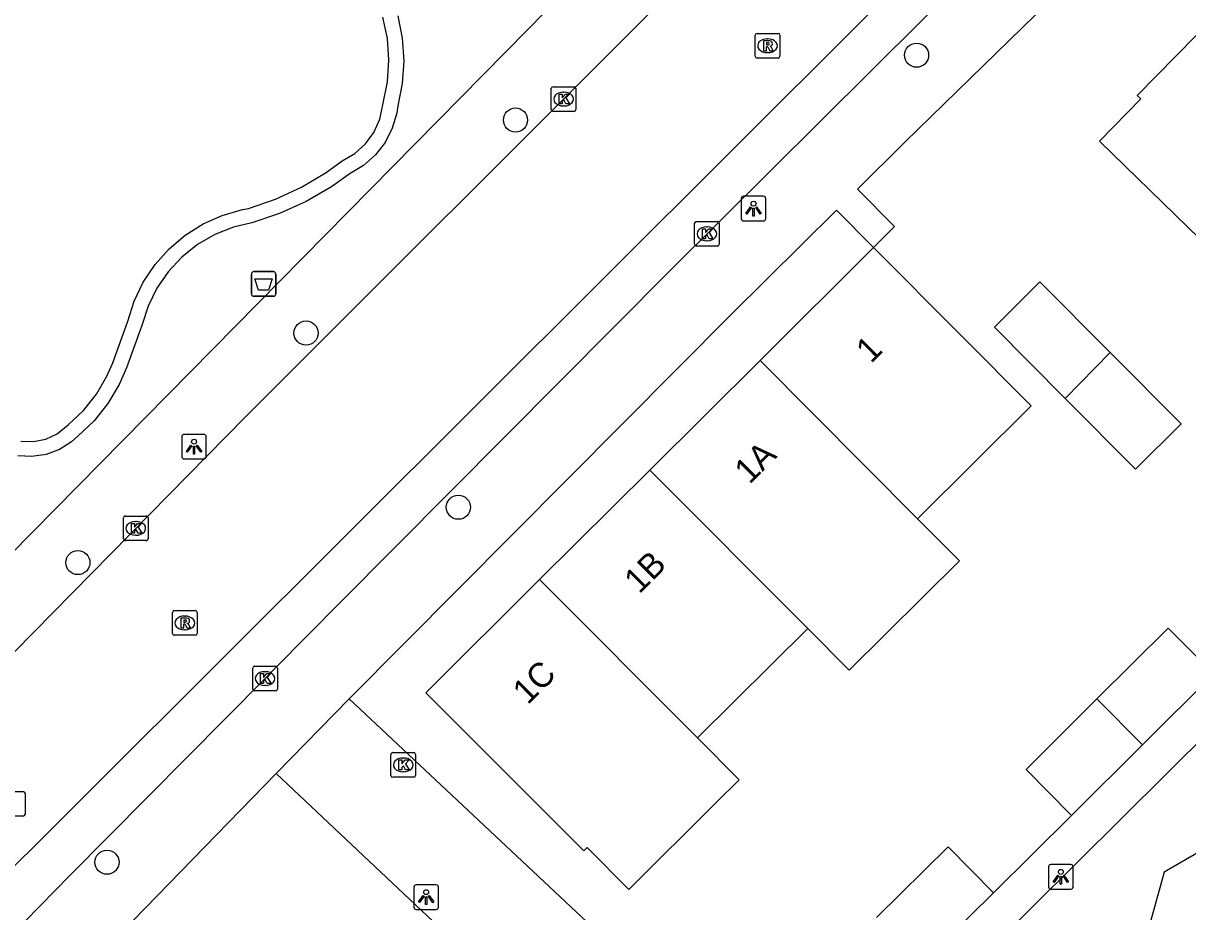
# Model space of a CAD drawing. Extents: x 159222 to 160346, y 381249 to 382166.
# Drawn here: x 159893.58 to 159940.8, y 381771.69 to 381807.72 of the extents above; entities that cross this region are included whole.
import ezdxf

# ---------------------------------------------------------------- set-up
doc = ezdxf.new("R2010")
doc.units = 0
for name, color, linetype in [('IMGEO_Afvalbak', 7, 'Continuous'), ('IMGEO_Boom', 7, 'Continuous'), ('IMGEO_Groenvoorziening', 7, 'Continuous'), ('IMGEO_Haag', 7, 'Continuous'), ('IMGEO_Kolk', 7, 'Continuous'), ('IMGEO_Lichtpunt', 7, 'Continuous'), ('IMGEO_Pand', 7, 'Continuous'), ('IMGEO_Pand_nummerreeks', 7, 'Continuous'), ('IMGEO_Rijbaan_lokaal_gesloten', 7, 'Continuous'), ('IMGEO_Rioolput', 7, 'Continuous'), ('IMGEO_Voetpad_open', 7, 'Continuous')]:
    doc.layers.add(name, color=color, linetype=linetype)

msp = doc.modelspace()

# ---------------------------------------------------------------- linework, layer by layer
at = {"layer": 'IMGEO_Afvalbak'}
for p, q in [((159902.834, 381796.748), (159902.834, 381797.548)), ((159902.834, 381797.548), (159902.834, 381796.748)), ((159902.934, 381797.648), (159903.724, 381797.648)), ((159903.724, 381797.648), (159902.934, 381797.648)), ((159903.824, 381797.548), (159903.824, 381796.748)), ((159903.824, 381796.748), (159903.824, 381797.548)), ((159903.724, 381796.648), (159902.934, 381796.648)), ((159902.934, 381796.648), (159903.724, 381796.648))]:
    msp.add_line(p, q, dxfattribs=at)
msp.add_lwpolyline([(159902.977, 381797.362), (159903.681, 381797.362), (159903.532, 381796.892), (159903.126, 381796.892), (159902.977, 381797.362)], dxfattribs=at)
for centre, start, end in [((159902.934, 381797.548), 90, 180), ((159902.934, 381797.548), 90, 180), ((159903.724, 381797.548), 0, 90), ((159903.724, 381797.548), 360, 90), ((159902.934, 381796.748), 180, 270), ((159902.934, 381796.748), 180, 270), ((159903.724, 381796.748), 270, 0), ((159903.724, 381796.748), 270, 0)]:
    msp.add_arc(centre, 0.1, start, end, dxfattribs=at)
at = {"layer": 'IMGEO_Boom'}
for centre in [(159929.809, 381806.427), (159913.542, 381803.798), (159905.048, 381795.158), (159911.225, 381788.094), (159895.795, 381785.848), (159896.975, 381773.698)]:
    msp.add_circle(centre, 0.489, dxfattribs=at)
at = {"layer": 'IMGEO_Groenvoorziening'}
msp.add_lwpolyline([(159948.619, 381770.988), (159948.081, 381771.76), (159947.45, 381772.458), (159946.735, 381773.069), (159945.948, 381773.585), (159943.144, 381775.2), (159939.851, 381773.288), (159939.093, 381770.568)], dxfattribs=at)
at = {"layer": 'IMGEO_Haag'}
for points in [[(159908.773, 381808.023), (159908.951, 381807.12), (159909.009, 381806.201), (159908.948, 381805.282), (159908.768, 381804.379), (159908.724, 381804.077), (159908.545, 381803.461), (159908.254, 381802.889), (159907.863, 381802.381), (159907.383, 381801.954), (159906.833, 381801.624), (159906.081, 381801.093), (159905.053, 381800.497), (159903.971, 381800.007), (159902.844, 381799.629), (159902.1, 381799.451), (159901.345, 381799.151), (159900.643, 381798.743), (159900.008, 381798.237), (159899.455, 381797.642), (159898.995, 381796.973), (159898.639, 381796.243), (159898.394, 381795.469), (159897.771, 381793.745), (159897.47, 381793.065), (159897.012, 381792.3), (159896.455, 381791.603), (159895.81, 381790.988), (159895.54, 381790.746), (159895.05, 381790.437), (159894.507, 381790.235), (159893.934, 381790.149), (159893.356, 381790.183)], [(159893.482, 381790.771), (159893.994, 381790.754), (159894.496, 381790.856), (159894.961, 381791.072), (159895.401, 381791.429), (159896.017, 381792.014), (159896.545, 381792.68), (159896.974, 381793.414), (159897.208, 381793.953), (159897.819, 381795.642), (159898.078, 381796.457), (159898.449, 381797.227), (159898.924, 381797.938), (159899.494, 381798.576), (159900.147, 381799.128), (159900.871, 381799.583), (159901.652, 381799.932), (159902.473, 381800.169), (159902.712, 381800.215), (159903.809, 381800.588), (159904.861, 381801.073), (159905.858, 381801.664), (159906.519, 381802.139), (159907.023, 381802.434), (159907.456, 381802.826), (159907.8, 381803.298), (159908.04, 381803.829), (159908.176, 381804.486), (159908.352, 381805.349), (159908.41, 381806.228), (159908.347, 381807.107), (159908.166, 381807.969)]]:
    msp.add_lwpolyline(points, dxfattribs=at)
at = {"layer": 'IMGEO_Kolk'}
for p, q in [((159914.993, 381804.223), (159914.993, 381805.075)), ((159915.068, 381805.149), (159915.92, 381805.149)), ((159915.994, 381805.075), (159915.994, 381804.223)), ((159915.481, 381804.929), (159915.506, 381804.929)), ((159915.92, 381804.149), (159915.068, 381804.149)), ((159915.504, 381804.369), (159915.479, 381804.369)), ((159920.805, 381798.757), (159920.805, 381799.609)), ((159920.88, 381799.683), (159921.732, 381799.683)), ((159921.293, 381799.463), (159921.318, 381799.463)), ((159921.806, 381799.609), (159921.806, 381798.757)), ((159921.316, 381798.903), (159921.291, 381798.903)), ((159921.732, 381798.683), (159920.88, 381798.683)), ((159897.642, 381786.812), (159897.642, 381787.664)), ((159897.717, 381787.738), (159898.569, 381787.738)), ((159898.13, 381787.518), (159898.155, 381787.518)), ((159898.643, 381787.664), (159898.643, 381786.812)), ((159898.569, 381786.738), (159897.717, 381786.738)), ((159898.153, 381786.958), (159898.128, 381786.958)), ((159902.884, 381780.718), (159902.884, 381781.57)), ((159902.959, 381781.644), (159903.811, 381781.644)), ((159903.372, 381781.424), (159903.397, 381781.424)), ((159903.885, 381781.57), (159903.885, 381780.718)), ((159903.811, 381780.644), (159902.959, 381780.644)), ((159903.395, 381780.864), (159903.37, 381780.864)), ((159908.489, 381777.217), (159908.489, 381778.069)), ((159908.564, 381778.143), (159909.416, 381778.143)), ((159909.49, 381778.069), (159909.49, 381777.217)), ((159908.977, 381777.923), (159909.002, 381777.923)), ((159909.416, 381777.143), (159908.564, 381777.143)), ((159909, 381777.363), (159908.975, 381777.363))]:
    msp.add_line(p, q, dxfattribs=at)
for points in [[(159914.993, 381804.223), (159914.993, 381805.075)], [(159915.068, 381805.149), (159915.92, 381805.149)], [(159915.994, 381805.075), (159915.994, 381804.223)], [(159915.314, 381804.849), (159915.437, 381804.849), (159915.437, 381804.698), (159915.567, 381804.849), (159915.731, 381804.849), (159915.585, 381804.698), (159915.738, 381804.449), (159915.586, 381804.449), (159915.501, 381804.613), (159915.437, 381804.546), (159915.437, 381804.449), (159915.314, 381804.449), (159915.314, 381804.849)], [(159915.92, 381804.149), (159915.068, 381804.149)], [(159920.805, 381798.757), (159920.805, 381799.609)], [(159920.88, 381799.683), (159921.732, 381799.683)], [(159921.126, 381799.383), (159921.249, 381799.383), (159921.249, 381799.232), (159921.379, 381799.383), (159921.543, 381799.383), (159921.397, 381799.232), (159921.55, 381798.983), (159921.398, 381798.983), (159921.313, 381799.147), (159921.249, 381799.08), (159921.249, 381798.983), (159921.126, 381798.983), (159921.126, 381799.383)], [(159921.806, 381799.609), (159921.806, 381798.757)], [(159921.732, 381798.683), (159920.88, 381798.683)], [(159897.642, 381786.812), (159897.642, 381787.664)], [(159897.717, 381787.738), (159898.569, 381787.738)], [(159898.643, 381787.664), (159898.643, 381786.812)], [(159897.963, 381787.438), (159898.086, 381787.438), (159898.086, 381787.287), (159898.216, 381787.438), (159898.38, 381787.438), (159898.234, 381787.287), (159898.387, 381787.038), (159898.235, 381787.038), (159898.15, 381787.202), (159898.086, 381787.135), (159898.086, 381787.038), (159897.963, 381787.038), (159897.963, 381787.438)], [(159898.569, 381786.738), (159897.717, 381786.738)], [(159902.884, 381780.718), (159902.884, 381781.57)], [(159902.959, 381781.644), (159903.811, 381781.644)], [(159903.885, 381781.57), (159903.885, 381780.718)], [(159903.205, 381781.344), (159903.328, 381781.344), (159903.328, 381781.193), (159903.458, 381781.344), (159903.622, 381781.344), (159903.476, 381781.193), (159903.629, 381780.944), (159903.477, 381780.944), (159903.392, 381781.108), (159903.328, 381781.041), (159903.328, 381780.944), (159903.205, 381780.944), (159903.205, 381781.344)], [(159903.811, 381780.644), (159902.959, 381780.644)], [(159908.489, 381777.217), (159908.489, 381778.069)], [(159908.564, 381778.143), (159909.416, 381778.143)], [(159909.49, 381778.069), (159909.49, 381777.217)], [(159908.81, 381777.843), (159908.933, 381777.843), (159908.933, 381777.692), (159909.063, 381777.843), (159909.227, 381777.843), (159909.081, 381777.692), (159909.234, 381777.443), (159909.082, 381777.443), (159908.997, 381777.607), (159908.933, 381777.54), (159908.933, 381777.443), (159908.81, 381777.443), (159908.81, 381777.843)], [(159909.416, 381777.143), (159908.564, 381777.143)]]:
    msp.add_lwpolyline(points, dxfattribs=at)
for centre, start, end in [((159915.07, 381805.073), 91.552, 178.448), ((159915.07, 381805.073), 91.552, 178.448), ((159915.918, 381805.073), 1.552, 88.448), ((159915.918, 381805.073), 1.552, 88.448), ((159915.07, 381804.225), 181.552, 268.448), ((159915.07, 381804.225), 181.552, 268.448), ((159915.918, 381804.225), 271.552, 358.448), ((159915.918, 381804.225), 271.552, 358.448), ((159920.882, 381799.607), 91.552, 178.448), ((159920.882, 381799.607), 91.552, 178.448), ((159921.73, 381799.607), 1.552, 88.448), ((159921.73, 381799.607), 1.552, 88.448), ((159920.882, 381798.759), 181.552, 268.448), ((159920.882, 381798.759), 181.552, 268.448), ((159921.73, 381798.759), 271.552, 358.448), ((159921.73, 381798.759), 271.552, 358.448), ((159897.719, 381787.662), 91.552, 178.448), ((159897.719, 381787.662), 91.552, 178.448), ((159898.567, 381787.662), 1.552, 88.448), ((159898.567, 381787.662), 1.552, 88.448), ((159897.719, 381786.814), 181.552, 268.448), ((159897.719, 381786.814), 181.552, 268.448), ((159898.567, 381786.814), 271.552, 358.448), ((159898.567, 381786.814), 271.552, 358.448), ((159902.961, 381781.568), 91.552, 178.448), ((159902.961, 381781.568), 91.552, 178.448), ((159903.809, 381781.568), 1.552, 88.448), ((159903.809, 381781.568), 1.552, 88.448), ((159902.961, 381780.72), 181.552, 268.448), ((159902.961, 381780.72), 181.552, 268.448), ((159903.809, 381780.72), 271.552, 358.448), ((159903.809, 381780.72), 271.552, 358.448), ((159908.566, 381778.067), 91.552, 178.448), ((159908.566, 381778.067), 91.552, 178.448), ((159909.414, 381778.067), 1.552, 88.448), ((159909.414, 381778.067), 1.552, 88.448), ((159908.566, 381777.219), 181.552, 268.448), ((159908.566, 381777.219), 181.552, 268.448), ((159909.414, 381777.219), 271.552, 358.448), ((159909.414, 381777.219), 271.552, 358.448)]:
    msp.add_arc(centre, 0.0765, start, end, dxfattribs=at)
for centre, major_axis, ratio, start_param, end_param in [((159915.48, 381804.649), (-0.387, 0.002), 0.722429, 4.712389, 7.853982), ((159915.505, 381804.649), (-0.39, 0.002), 0.717154, 1.570796, 4.712389), ((159921.292, 381799.183), (-0.387, 0.002), 0.722429, 4.712389, 7.853982), ((159921.317, 381799.183), (-0.39, 0.002), 0.717154, 1.570796, 4.712389), ((159898.129, 381787.238), (-0.387, 0.002), 0.722429, 4.712389, 7.853982), ((159898.154, 381787.238), (-0.39, 0.002), 0.717154, 1.570796, 4.712389), ((159903.371, 381781.144), (-0.387, 0.002), 0.722429, 4.712389, 7.853982), ((159903.396, 381781.144), (-0.39, 0.002), 0.717154, 1.570796, 4.712389), ((159908.976, 381777.643), (-0.387, 0.002), 0.722429, 4.712389, 7.853982), ((159909.001, 381777.643), (-0.39, 0.002), 0.717154, 1.570796, 4.712389)]:
    msp.add_ellipse(centre, major_axis=major_axis, ratio=ratio, start_param=start_param, end_param=end_param, dxfattribs=at)
at = {"layer": 'IMGEO_Lichtpunt'}
for p, q in [((159922.698, 381800.609), (159922.698, 381799.802)), ((159922.698, 381800.609), (159922.698, 381799.802)), ((159923.6, 381800.704), (159922.792, 381800.704)), ((159923.6, 381800.704), (159922.792, 381800.704)), ((159923.694, 381799.802), (159923.694, 381800.609)), ((159923.694, 381799.802), (159923.694, 381800.609)), ((159922.792, 381799.708), (159923.6, 381799.708)), ((159922.792, 381799.708), (159923.6, 381799.708)), ((159900.008, 381790.953), (159900.008, 381790.146)), ((159900.008, 381790.953), (159900.008, 381790.146)), ((159900.91, 381791.048), (159900.102, 381791.048)), ((159900.91, 381791.048), (159900.102, 381791.048)), ((159901.004, 381790.146), (159901.004, 381790.953)), ((159901.004, 381790.146), (159901.004, 381790.953)), ((159900.102, 381790.052), (159900.91, 381790.052)), ((159900.102, 381790.052), (159900.91, 381790.052)), ((159935.161, 381773.507), (159935.161, 381772.7)), ((159935.161, 381773.507), (159935.161, 381772.7)), ((159936.063, 381773.602), (159935.255, 381773.602)), ((159936.063, 381773.602), (159935.255, 381773.602)), ((159936.157, 381772.7), (159936.157, 381773.507)), ((159936.157, 381772.7), (159936.157, 381773.507)), ((159909.421, 381772.683), (159909.421, 381771.876)), ((159909.421, 381772.683), (159909.421, 381771.876)), ((159910.323, 381772.778), (159909.515, 381772.778)), ((159910.323, 381772.778), (159909.515, 381772.778)), ((159910.417, 381771.876), (159910.417, 381772.683)), ((159910.417, 381771.876), (159910.417, 381772.683)), ((159935.255, 381772.606), (159936.063, 381772.606)), ((159935.255, 381772.606), (159936.063, 381772.606)), ((159909.515, 381771.782), (159910.323, 381771.782)), ((159909.515, 381771.782), (159910.323, 381771.782))]:
    msp.add_line(p, q, dxfattribs=at)
for points in [[(159923.072, 381800.273), (159923.111, 381800.245), (159922.923, 381799.983), (159922.885, 381800.01), (159923.072, 381800.273)], [(159923.284, 381800.245), (159923.322, 381800.272), (159923.509, 381800.01), (159923.47, 381799.982), (159923.284, 381800.245)], [(159923.174, 381800.225), (159923.221, 381800.225), (159923.221, 381799.903), (159923.174, 381799.903), (159923.174, 381800.225)], [(159900.382, 381790.617), (159900.421, 381790.589), (159900.233, 381790.327), (159900.195, 381790.354), (159900.382, 381790.617)], [(159900.484, 381790.569), (159900.531, 381790.569), (159900.531, 381790.247), (159900.484, 381790.247), (159900.484, 381790.569)], [(159900.594, 381790.589), (159900.632, 381790.616), (159900.819, 381790.354), (159900.78, 381790.326), (159900.594, 381790.589)], [(159935.535, 381773.171), (159935.574, 381773.143), (159935.386, 381772.881), (159935.348, 381772.908), (159935.535, 381773.171)], [(159935.637, 381773.123), (159935.684, 381773.123), (159935.684, 381772.801), (159935.637, 381772.801), (159935.637, 381773.123)], [(159935.747, 381773.143), (159935.785, 381773.17), (159935.972, 381772.908), (159935.933, 381772.88), (159935.747, 381773.143)], [(159909.795, 381772.347), (159909.834, 381772.319), (159909.646, 381772.057), (159909.608, 381772.084), (159909.795, 381772.347)], [(159909.897, 381772.299), (159909.944, 381772.299), (159909.944, 381771.977), (159909.897, 381771.977), (159909.897, 381772.299)], [(159910.007, 381772.319), (159910.045, 381772.346), (159910.232, 381772.084), (159910.193, 381772.056), (159910.007, 381772.319)]]:
    msp.add_lwpolyline(points, dxfattribs=at)
for centre in [(159923.197, 381800.407), (159900.507, 381790.751), (159935.66, 381773.305), (159909.92, 381772.481)]:
    msp.add_circle(centre, 0.0994, dxfattribs=at)
for centre, start, end in [((159922.792, 381800.609), 90, 180), ((159922.792, 381800.609), 90, 180), ((159923.6, 381800.609), 0, 90), ((159923.6, 381800.609), 0, 90), ((159922.792, 381799.802), 180, 270), ((159922.792, 381799.802), 180, 270), ((159923.6, 381799.802), 270, 0), ((159923.6, 381799.802), 270, 360), ((159900.102, 381790.953), 90, 180), ((159900.102, 381790.953), 90, 180), ((159900.91, 381790.953), 0, 90), ((159900.91, 381790.953), 0, 90), ((159900.102, 381790.146), 180, 270), ((159900.102, 381790.146), 180, 270), ((159900.91, 381790.146), 270, 0), ((159900.91, 381790.146), 270, 360), ((159935.255, 381773.507), 90, 180), ((159935.255, 381773.507), 90, 180), ((159936.063, 381773.507), 0, 90), ((159936.063, 381773.507), 0, 90), ((159909.515, 381772.683), 90, 180), ((159909.515, 381772.683), 90, 180), ((159910.323, 381772.683), 0, 90), ((159910.323, 381772.683), 0, 90), ((159935.255, 381772.7), 180, 270), ((159935.255, 381772.7), 180, 270), ((159936.063, 381772.7), 270, 0), ((159936.063, 381772.7), 270, 360), ((159909.515, 381771.876), 180, 270), ((159909.515, 381771.876), 180, 270), ((159910.323, 381771.876), 270, 0), ((159910.323, 381771.876), 270, 360)]:
    msp.add_arc(centre, 0.0946, start, end, dxfattribs=at)
at = {"layer": 'IMGEO_Pand'}
for points in [[(159941.743, 381798.547), (159940.812, 381799.455), (159937.231, 381802.944), (159938.899, 381804.656), (159938.756, 381804.796), (159945.095, 381811.253), (159949.735, 381806.735)], [(159923.461, 381794.05), (159928.063, 381798.627)], [(159928.063, 381798.627), (159931.589, 381795.082), (159934.452, 381792.203), (159929.851, 381787.627)], [(159935.839, 381792.505), (159932.962, 381795.402), (159934.812, 381797.241), (159937.662, 381794.372)], [(159937.662, 381794.372), (159940.542, 381791.473), (159938.69, 381789.633), (159935.839, 381792.505)], [(159935.839, 381792.505), (159937.662, 381794.372)], [(159918.987, 381789.601), (159923.461, 381794.05)], [(159923.461, 381794.05), (159929.851, 381787.627)], [(159914.52, 381785.158), (159918.987, 381789.601)], [(159918.987, 381789.601), (159925.392, 381783.179)], [(159929.851, 381787.627), (159931.544, 381785.926), (159927.077, 381781.484), (159925.392, 381783.179)], [(159920.925, 381778.737), (159922.611, 381777.043), (159921.683, 381776.12), (159918.137, 381772.594), (159916.452, 381774.289), (159916.318, 381774.156), (159909.904, 381780.568), (159914.52, 381785.158)], [(159914.52, 381785.158), (159920.925, 381778.737)], [(159925.392, 381783.179), (159920.925, 381778.737)], [(159937.123, 381780.317), (159940.008, 381783.19), (159941.857, 381781.334)], [(159941.857, 381781.334), (159938.971, 381778.46)], [(159936.097, 381775.597), (159934.248, 381777.453), (159937.123, 381780.317)], [(159938.971, 381778.46), (159937.123, 381780.317)], [(159938.971, 381778.46), (159936.097, 381775.597)], [(159928.189, 381771.455), (159931.083, 381774.32), (159932.926, 381772.458)], [(159932.926, 381772.458), (159930.039, 381769.6)]]:
    msp.add_lwpolyline(points, dxfattribs=at)
at = {"layer": 'IMGEO_Rijbaan_lokaal_gesloten'}
for points in [[(159934.469, 381823.293), (159923.198, 381812.347), (159919.105, 381808.256), (159902.612, 381791.773), (159891.655, 381780.649), (159890.66, 381779.639), (159887.975, 381776.913), (159886.721, 381775.64)], [(159891.064, 381771.401), (159938.048, 381818.271)]]:
    msp.add_lwpolyline(points, dxfattribs=at)
at = {"layer": 'IMGEO_Rioolput'}
for p, q in [((159923.264, 381806.384), (159923.264, 381807.236)), ((159923.339, 381807.31), (159924.191, 381807.31)), ((159923.752, 381807.09), (159923.777, 381807.09)), ((159924.265, 381807.236), (159924.265, 381806.384)), ((159923.775, 381806.53), (159923.75, 381806.53)), ((159924.191, 381806.31), (159923.339, 381806.31)), ((159899.63, 381782.974), (159899.63, 381783.826)), ((159899.705, 381783.9), (159900.557, 381783.9)), ((159900.631, 381783.826), (159900.631, 381782.974)), ((159900.118, 381783.68), (159900.143, 381783.68)), ((159900.557, 381782.9), (159899.705, 381782.9)), ((159900.141, 381783.12), (159900.116, 381783.12)), ((159892.729, 381776.565), (159893.581, 381776.565)), ((159893.655, 381776.491), (159893.655, 381775.639)), ((159893.581, 381775.565), (159892.729, 381775.565))]:
    msp.add_line(p, q, dxfattribs=at)
for points in [[(159923.264, 381806.384), (159923.264, 381807.236)], [(159923.339, 381807.31), (159924.191, 381807.31)], [(159923.853, 381807.008), (159923.601, 381807.01), (159923.601, 381806.61)], [(159923.779, 381806.929), (159923.725, 381806.929), (159923.725, 381806.848)], [(159924.265, 381807.236), (159924.265, 381806.384)], [(159923.601, 381806.61), (159923.725, 381806.61), (159923.725, 381806.772), (159923.736, 381806.772)], [(159923.725, 381806.848), (159923.777, 381806.848)], [(159923.783, 381806.743), (159923.854, 381806.61), (159923.994, 381806.61), (159923.929, 381806.736)], [(159924.191, 381806.31), (159923.339, 381806.31)], [(159899.63, 381782.974), (159899.63, 381783.826)], [(159899.705, 381783.9), (159900.557, 381783.9)], [(159900.631, 381783.826), (159900.631, 381782.974)], [(159900.219, 381783.598), (159899.967, 381783.6), (159899.967, 381783.2)], [(159899.967, 381783.2), (159900.091, 381783.2), (159900.091, 381783.362), (159900.102, 381783.362)], [(159900.145, 381783.519), (159900.091, 381783.519), (159900.091, 381783.438)], [(159900.091, 381783.438), (159900.143, 381783.438)], [(159900.149, 381783.333), (159900.22, 381783.2), (159900.36, 381783.2), (159900.295, 381783.326)], [(159900.557, 381782.9), (159899.705, 381782.9)], [(159892.729, 381776.565), (159893.581, 381776.565)], [(159893.655, 381776.491), (159893.655, 381775.639)], [(159893.581, 381775.565), (159892.729, 381775.565)]]:
    msp.add_lwpolyline(points, dxfattribs=at)
for centre, radius, start, end in [((159923.341, 381807.234), 0.0765, 91.552, 178.448), ((159923.341, 381807.234), 0.0765, 91.552, 178.448), ((159923.785, 381806.833), 0.0964, 77.0061, 93.1865), ((159923.799, 381806.89), 0.0378, 276.6634, 79.6772), ((159923.852, 381806.898), 0.109, 350.3612, 89.416), ((159923.85, 381806.898), 0.112, 277.5842, 350.9817), ((159924.189, 381807.234), 0.0765, 1.552, 88.448), ((159924.189, 381807.234), 0.0765, 1.552, 88.448), ((159923.735, 381806.719), 0.0533, 26.0293, 88.6989), ((159923.761, 381807.037), 0.19, 274.7715, 282.9687), ((159923.834, 381806.683), 0.108, 29.5134, 73.7905), ((159923.341, 381806.386), 0.0765, 181.552, 268.448), ((159923.341, 381806.386), 0.0765, 181.552, 268.448), ((159924.189, 381806.386), 0.0765, 271.552, 358.448), ((159924.189, 381806.386), 0.0765, 271.552, 358.448), ((159899.707, 381783.824), 0.0765, 91.552, 178.448), ((159899.707, 381783.824), 0.0765, 91.552, 178.448), ((159900.555, 381783.824), 0.0765, 1.552, 88.448), ((159900.555, 381783.824), 0.0765, 1.552, 88.448), ((159900.101, 381783.309), 0.0533, 26.0293, 88.6989), ((159900.127, 381783.627), 0.19, 274.7715, 282.9687), ((159900.151, 381783.423), 0.0964, 77.0061, 93.1865), ((159900.165, 381783.48), 0.0378, 276.6634, 79.6772), ((159900.218, 381783.488), 0.109, 350.3612, 89.416), ((159900.216, 381783.488), 0.112, 277.5842, 350.9817), ((159900.2, 381783.273), 0.108, 29.5134, 73.7905), ((159899.707, 381782.976), 0.0765, 181.552, 268.448), ((159899.707, 381782.976), 0.0765, 181.552, 268.448), ((159900.555, 381782.976), 0.0765, 271.552, 358.448), ((159900.555, 381782.976), 0.0765, 271.552, 358.448), ((159893.579, 381776.489), 0.0765, 1.552, 88.448), ((159893.579, 381776.489), 0.0765, 1.552, 88.448), ((159893.579, 381775.641), 0.0765, 271.552, 358.448), ((159893.579, 381775.641), 0.0765, 271.552, 358.448)]:
    msp.add_arc(centre, radius, start, end, dxfattribs=at)
for centre, major_axis, ratio, start_param, end_param in [((159923.751, 381806.81), (-0.387, 0.002), 0.722429, 4.712389, 7.853982), ((159923.776, 381806.81), (-0.39, 0.002), 0.717154, 1.570796, 4.712389), ((159900.117, 381783.4), (-0.387, 0.002), 0.722429, 4.712389, 7.853982), ((159900.142, 381783.4), (-0.39, 0.002), 0.717154, 1.570796, 4.712389)]:
    msp.add_ellipse(centre, major_axis=major_axis, ratio=ratio, start_param=start_param, end_param=end_param, dxfattribs=at)
at = {"layer": 'IMGEO_Voetpad_open'}
for points in [[(159938.048, 381818.271), (159937.994, 381818.172), (159937.921, 381818.005), (159937.863, 381817.831), (159937.821, 381817.653), (159937.805, 381817.557), (159937.6, 381815.605), (159937.25, 381814.837), (159937.113, 381814.643), (159932.204, 381809.976), (159930.045, 381807.864), (159919.787, 381797.674), (159906.442, 381784.248), (159903.797, 381781.572), (159903.384, 381781.145), (159895.459, 381773.149), (159892.43, 381770.068)], [(159928.063, 381798.627), (159928.917, 381799.476), (159927.416, 381800.988), (159929.336, 381802.899), (159940.454, 381813.753), (159941.175, 381814.443)], [(159888.474, 381781.541), (159914.045, 381807.475), (159914.692, 381808.131)], [(159906.801, 381780.326), (159922.301, 381795.92), (159926.561, 381800.137), (159928.063, 381798.627)], [(159968.081, 381756.217), (159943.572, 381780.882), (159925.447, 381762.9)], [(159903.837, 381777.301), (159906.801, 381780.326)], [(159924.33, 381763.872), (159906.801, 381780.326)], [(159875.91, 381748.598), (159877.274, 381750), (159903.837, 381777.301)], [(159903.837, 381777.301), (159932.798, 381750), (159948.046, 381735.626)], [(159932.926, 381772.458), (159936.097, 381775.597)]]:
    msp.add_lwpolyline(points, dxfattribs=at)

# ---------------------------------------------------------------- texts
at = {"layer": 'IMGEO_Pand_nummerreeks'}
for s, p in [('1', (159927.961, 381793.898)), ('1A', (159923.031, 381788.996)), ('1B', (159918.56, 381784.55)), ('1C', (159914.038, 381780.053))]:
    msp.add_text(s, height=1, rotation=44.8418, dxfattribs=at).set_placement(p)

doc.saveas('drawing.dxf')
